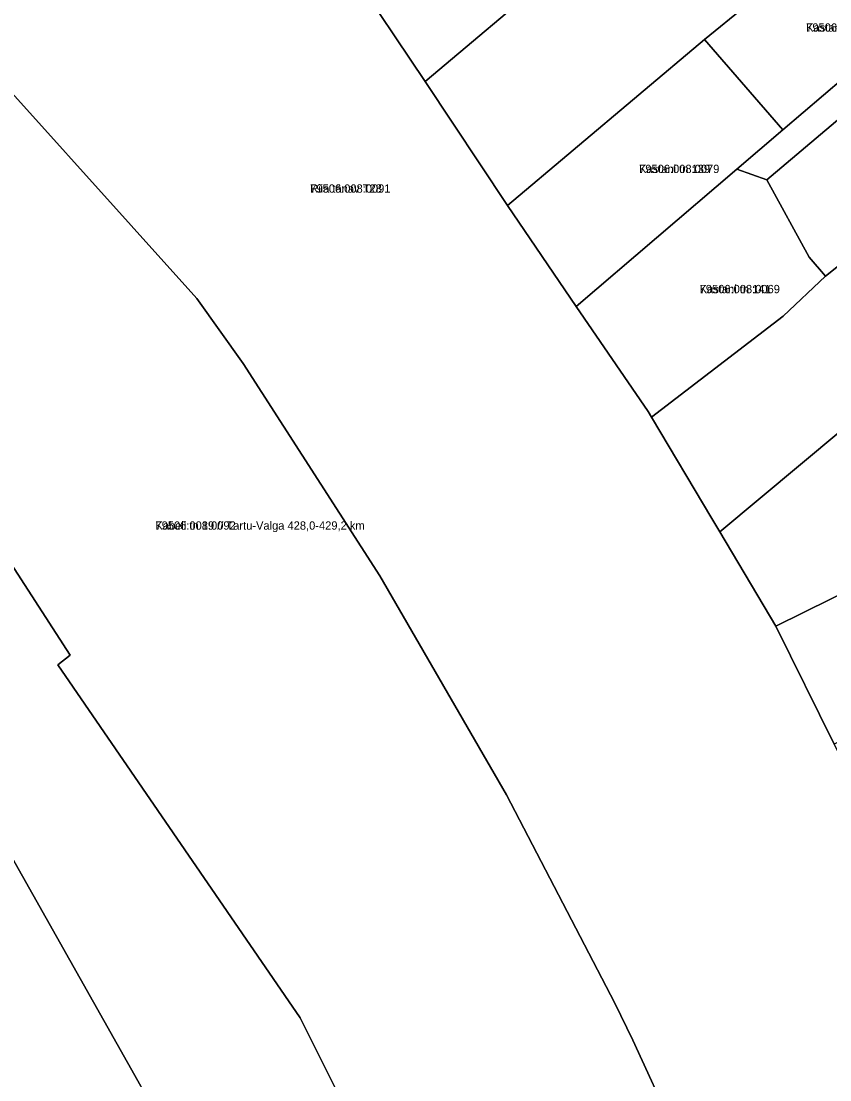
# Model space of a CAD drawing. Extents: x 643847 to 663718, y 6468443 to 6482775.
# Drawn here: x 658834.6 to 658980.7, y 6472833.9 to 6473025.1 of the extents above; entities that cross this region are included whole.
import ezdxf

# ---------------------------------------------------------------- set-up
doc = ezdxf.new("R2010")
doc.units = 0
for name, color, linetype in [('L_AADRESS', 7, 'Continuous'), ('PIIR', 7, 'Continuous'), ('TUNNUS', 7, 'Continuous')]:
    doc.layers.add(name, color=color, linetype=linetype)

msp = doc.modelspace()

# ---------------------------------------------------------------- linework, layer by layer
at = {"layer": 'PIIR'}
for points in [[(658898.56, 6472818.07), (658885, 6472845.13), (658841.22, 6472908.88), (658843.45, 6472910.62), (658791.55, 6472990.76), (658746.97, 6473036.15), (658707.81, 6473074.52), (658673.02, 6473115.63), (658711.01, 6473147.88), (658772.38, 6473079.33), (658866.33, 6472975.02), (658874.67, 6472963.3), (658899.36, 6472924.93), (658922.26, 6472885.42), (658941.83, 6472847.77), (658945.08, 6472841.12), (658967.36, 6472792.7)], [(658827.03, 6473115.78), (658838.96, 6473101.24), (658844.72, 6473094.48), (658849.4, 6473089), (658835.12, 6473077.3), (658858.05, 6473052.71), (658863.9, 6473048.89), (658875.4, 6473058.55), (658892.98, 6473035.86), (658893.93, 6473034.64), (658907.6, 6473014.23), (658922.44, 6472991.84), (658934.89, 6472973.59), (658947.86, 6472954.59), (658948.45, 6472953.59), (658959.35, 6472935.31), (658960.8, 6472932.88), (658970.93, 6472915.87), (658981.5, 6472894.57), (658992.14, 6472872.73), (658995.57, 6472865.47), (659014.95, 6472824.56)], [(658967.36, 6472792.7), (658945.08, 6472841.12), (658941.83, 6472847.77), (658922.26, 6472885.42), (658899.36, 6472924.93), (658874.67, 6472963.3), (658866.33, 6472975.02), (658772.38, 6473079.33)], [(659160.01, 6472831.12), (659145.35, 6472848.08), (659130.72, 6472865.11), (659116.35, 6472881.76), (659099.69, 6472901.36), (659079.69, 6472924.88), (659049.93, 6472959.21), (659045.67, 6472964.39), (659029.19, 6472983.58), (659026.15, 6472987.07), (659011.13, 6473004.54), (658997.61, 6473020.32), (658969.3, 6472996.48), (658963.89, 6472998.37), (658972.21, 6473005.47), (658994.25, 6473024.24), (658979.81, 6473040.96)], [(658856.2, 6472832.8), (658832.39, 6472875), (658816.91, 6472900.46), (658799.85, 6472926.02), (658773.4, 6472963.29), (658791.55, 6472990.76), (658843.45, 6472910.62), (658841.22, 6472908.88), (658885, 6472845.13), (658898.56, 6472818.07)]]:
    msp.add_lwpolyline(points, dxfattribs=at)
for points in [[(658892.98, 6473035.86), (658945.16, 6473080.97), (658962.82, 6473060.85), (658939.92, 6473041.51), (658930.77, 6473033.78), (658907.6, 6473014.23), (658893.93, 6473034.64)], [(658962.82, 6473060.85), (658979.81, 6473040.96), (658972.45, 6473034.95), (658972.87, 6473033.89), (658958.05, 6473021.77), (658922.44, 6472991.84), (658907.6, 6473014.23), (658930.77, 6473033.78), (658933.86, 6473030.16), (658943.07, 6473037.85), (658939.92, 6473041.51)], [(658994.25, 6473024.24), (658972.21, 6473005.47), (658958.05, 6473021.77), (658972.87, 6473033.89), (658972.45, 6473034.95), (658979.81, 6473040.96)], [(658958.05, 6473021.77), (658972.21, 6473005.47), (658963.89, 6472998.37), (658934.89, 6472973.59), (658922.44, 6472991.84)], [(659011.13, 6473004.54), (659000.02, 6472995.15), (658979.91, 6472979.04), (658976.99, 6472982.5), (658969.3, 6472996.48), (658997.61, 6473020.32)], [(659011.13, 6473004.54), (659026.15, 6472987.07), (659018.73, 6472981.22), (659008.88, 6472972.83), (658997.24, 6472963.28), (658960.8, 6472932.88), (658959.35, 6472935.31), (658948.45, 6472953.59), (658972.3, 6472971.84), (658979.91, 6472979.04), (659000.02, 6472995.15)], [(658963.89, 6472998.37), (658969.3, 6472996.48), (658976.99, 6472982.5), (658979.91, 6472979.04), (658972.3, 6472971.84), (658948.45, 6472953.59), (658947.86, 6472954.59), (658934.89, 6472973.59)], [(659008.88, 6472972.83), (659028.65, 6472949.41), (659025.72, 6472942.87), (658970.93, 6472915.87), (658960.8, 6472932.88), (658997.24, 6472963.28)], [(658772.27, 6472620.06), (658755.3, 6472648.11), (658745.1, 6472662.88), (658737.93, 6472672.19), (658724.79, 6472688.33), (658692.31, 6472729.24), (658604.24, 6472838.73), (658755.84, 6472964.06), (658773.4, 6472963.29), (658799.85, 6472926.02), (658816.91, 6472900.46), (658832.39, 6472875), (658856.2, 6472832.8), (658875.04, 6472794.43), (658903.22, 6472731.56), (658934.79, 6472638.51), (658936.46, 6472627.63), (658912.32, 6472622.52), (658875.54, 6472613.95), (658863.46, 6472610.64), (658844.95, 6472604.41), (658819.16, 6472595.4), (658789.38, 6472584.53)], [(659025.72, 6472942.87), (659027.53, 6472939.26), (658996.25, 6472923.84), (659004.94, 6472906.21), (658981.5, 6472894.57), (658970.93, 6472915.87)]]:
    msp.add_lwpolyline(points, close=True, dxfattribs=at)

# ---------------------------------------------------------------- texts
at = {"layer": 'L_AADRESS'}
for s, p in [('Kastani tn 137', (658976.43, 6473023.21)), ('Kastani tn 139', (658946.24, 6472997.68)), ('Riia tänav T28', (658886.81, 6472994.13)), ('Kastani tn 141', (658957.18, 6472975.98)), ('Kabeli tn 19 // Tartu-Valga 428,0-429,2 km', (658858.84, 6472933.28))]:
    msp.add_text(s, height=1.5, dxfattribs=at).set_placement(p)
at = {"layer": 'TUNNUS'}
for s, p in [('79506:008:0003', (658976.43, 6473023.21)), ('79506:008:0079', (658946.24, 6472997.68)), ('79506:008:0091', (658886.81, 6472994.13)), ('79506:008:0069', (658957.18, 6472975.98)), ('79506:008:0092', (658858.84, 6472933.28))]:
    msp.add_text(s, height=1.5, dxfattribs=at).set_placement(p)

doc.saveas('drawing.dxf')
